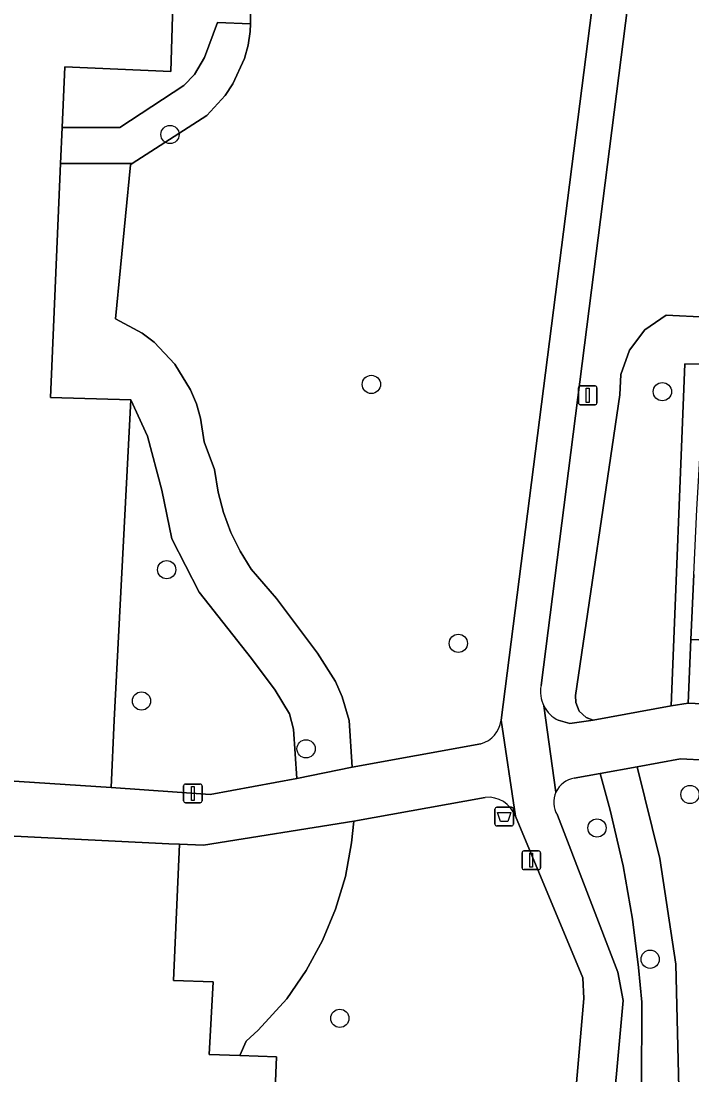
# Model space of a CAD drawing. Extents: x 162989 to 165008, y 383432 to 384338.
# Drawn here: x 164553.1 to 164589.1, y 383731 to 383787.4 of the extents above; entities that cross this region are included whole.
import ezdxf

# ---------------------------------------------------------------- set-up
doc = ezdxf.new("R2010")
doc.units = 0
for name, color, linetype in [('IMGEO_Afvalbak', 7, 'Continuous'), ('IMGEO_Boom', 7, 'Continuous'), ('IMGEO_Erf', 7, 'Continuous'), ('IMGEO_Groenvoorziening', 7, 'Continuous'), ('IMGEO_Lichtmast', 7, 'Continuous'), ('IMGEO_Pand', 7, 'Continuous'), ('IMGEO_Voetpad_gesloten', 7, 'Continuous'), ('IMGEO_Voetpad_open', 7, 'Continuous')]:
    doc.layers.add(name, color=color, linetype=linetype)

msp = doc.modelspace()

# ---------------------------------------------------------------- linework, layer by layer
at = {"layer": 'IMGEO_Afvalbak'}
for p, q in [((164578.515, 383744.445), (164578.515, 383745.245)), ((164578.515, 383745.245), (164578.515, 383744.445)), ((164578.615, 383745.345), (164579.405, 383745.345)), ((164579.405, 383745.345), (164578.615, 383745.345)), ((164579.505, 383745.245), (164579.505, 383744.445)), ((164579.505, 383744.445), (164579.505, 383745.245)), ((164579.405, 383744.345), (164578.615, 383744.345)), ((164578.615, 383744.345), (164579.405, 383744.345))]:
    msp.add_line(p, q, dxfattribs=at)
msp.add_lwpolyline([(164578.658, 383745.059), (164579.362, 383745.059), (164579.213, 383744.589), (164578.807, 383744.589), (164578.658, 383745.059)], dxfattribs=at)
for centre, start, end in [((164578.615, 383745.245), 90, 180), ((164578.615, 383745.245), 90, 180), ((164579.405, 383745.245), 0, 90), ((164579.405, 383745.245), 360, 90), ((164578.615, 383744.445), 180, 270), ((164578.615, 383744.445), 180, 270), ((164579.405, 383744.445), 270, 0), ((164579.405, 383744.445), 270, 0)]:
    msp.add_arc(centre, 0.1, start, end, dxfattribs=at)
at = {"layer": 'IMGEO_Boom'}
for centre in [(164561.113, 383781.368), (164571.899, 383767.985), (164587.48, 383767.6), (164560.937, 383758.066), (164576.551, 383754.121), (164559.589, 383751.036), (164568.402, 383748.475), (164588.958, 383746.03), (164583.977, 383744.237), (164586.824, 383737.209), (164570.208, 383734.045)]:
    msp.add_circle(centre, 0.489, dxfattribs=at)
at = {"layer": 'IMGEO_Erf'}
for points in [[(164552.215, 383746.786), (164557.956, 383746.397), (164558.119, 383750), (164559.009, 383767.16), (164554.71, 383767.289), (164555.251, 383779.81), (164555.335, 383781.748), (164555.475, 383784.984), (164561.165, 383784.742), (164561.306, 383789.496)], [(164589.171, 383757.815), (164589.007, 383754.334), (164592.829, 383754.162)], [(164566.566, 383725.843), (164566.817, 383731.975), (164564.862, 383732.05), (164563.212, 383732.113), (164563.423, 383736.005), (164561.296, 383736.074), (164561.631, 383743.369), (164561.054, 383743.396), (164557.826, 383743.55), (164552.055, 383743.826), (164545.927, 383744.118), (164545.819, 383741.777), (164552.06, 383741.489), (164551.836, 383736.616), (164551.637, 383732.299), (164551.428, 383727.771)]]:
    msp.add_lwpolyline(points, dxfattribs=at)
at = {"layer": 'IMGEO_Groenvoorziening'}
for points in [[(164561.306, 383789.496), (164561.165, 383784.742), (164555.475, 383784.984), (164555.335, 383781.748), (164558.421, 383781.748), (164561.852, 383783.998), (164562.427, 383784.584), (164562.965, 383785.495), (164563.657, 383787.364), (164565.417, 383787.295), (164565.424, 383788.374)], [(164590.635, 383788.115), (164589.351, 383788.177), (164588.153, 383788.553), (164585.761, 383789.305), (164580.982, 383751.865)], [(164565.424, 383788.374), (164565.417, 383787.295), (164565.415, 383786.888), (164565.294, 383786.154), (164565.097, 383785.436), (164564.484, 383784.082), (164564.074, 383783.46), (164563.093, 383782.38), (164559.096, 383779.81), (164559, 383779.748), (164558.2, 383771.495), (164559.618, 383770.729), (164560.259, 383770.239), (164561.37, 383769.072), (164562.215, 383767.699), (164562.525, 383766.954), (164562.755, 383766.181), (164562.952, 383764.919), (164563.495, 383763.433), (164563.697, 383762.213), (164563.976, 383761.12), (164564.367, 383760.062), (164564.867, 383759.051), (164565.469, 383758.098), (164566.825, 383756.529), (164569.004, 383753.591), (164569.973, 383752.081), (164570.334, 383751.258), (164570.702, 383749.998), (164570.87, 383747.491), (164577.763, 383748.745)], [(164578.842, 383750), (164583.814, 383788.901)], [(164581.907, 383750), (164582.524, 383749.823), (164583.781, 383750), (164583.391, 383750.152), (164583.031, 383750.494), (164582.84, 383750.952), (164582.83, 383751.326), (164585.204, 383767.423), (164585.262, 383768.52), (164585.714, 383769.818), (164586.545, 383770.913), (164587.674, 383771.697), (164589.833, 383771.592), (164589.775, 383773.226), (164589.948, 383778.058), (164590.635, 383788.115)], [(164585.874, 383739.362), (164585.372, 383742.213), (164584.692, 383745.197), (164584.156, 383747.158), (164582.764, 383746.905)], [(164577.994, 383745.875), (164570.95, 383744.606), (164570.84, 383743.441), (164570.504, 383741.644), (164569.981, 383739.891), (164569.278, 383738.203), (164568.402, 383736.597), (164567.363, 383735.092), (164565.837, 383733.407), (164565.198, 383732.826), (164564.862, 383732.05), (164566.817, 383731.975), (164566.566, 383725.843), (164567.827, 383723.002), (164571.71, 383719.187), (164577.743, 383723.867), (164581.09, 383719.394), (164580.06, 383718.565), (164581.364, 383716.806), (164581.872, 383718.893), (164583.272, 383735.109)], [(164581.856, 383744.925), (164585.09, 383736.515), (164585.381, 383735.006), (164583.862, 383718.344)], [(164583.272, 383735.109), (164583.222, 383736.213), (164579.609, 383744.872)], [(164585.522, 383716.695), (164595.326, 383714.104), (164595.231, 383716.621), (164594.193, 383716.97), (164592.226, 383717.487), (164589.451, 383717.936), (164588.856, 383717.967), (164586.85, 383718.072), (164586.484, 383724.711), (164586.357, 383730.266), (164586.377, 383734.916), (164586.208, 383736.773), (164585.874, 383739.362)]]:
    msp.add_lwpolyline(points, dxfattribs=at)
for points in [[(164565.417, 383787.295), (164563.657, 383787.364), (164562.965, 383785.495), (164562.427, 383784.584), (164561.852, 383783.998), (164558.421, 383781.748), (164555.335, 383781.748), (164555.251, 383779.81), (164559.096, 383779.81), (164563.093, 383782.38), (164564.074, 383783.46), (164564.484, 383784.082), (164565.097, 383785.436), (164565.294, 383786.154), (164565.415, 383786.888)], [(164562.952, 383764.919), (164562.755, 383766.181), (164562.525, 383766.954), (164562.215, 383767.699), (164561.37, 383769.072), (164560.259, 383770.239), (164559.618, 383770.729), (164558.2, 383771.495), (164559, 383779.748), (164559.096, 383779.81), (164555.251, 383779.81), (164554.71, 383767.289), (164559.009, 383767.16), (164559.907, 383765.217), (164560.675, 383762.326), (164561.217, 383759.72), (164562.668, 383756.855), (164565.482, 383753.314), (164566.744, 383751.613), (164567.514, 383750.351), (164567.727, 383749.522), (164567.9, 383746.889), (164570.87, 383747.491), (164570.702, 383749.998), (164570.334, 383751.258), (164569.973, 383752.081), (164569.004, 383753.591), (164566.825, 383756.529), (164565.469, 383758.098), (164564.867, 383759.051), (164564.367, 383760.062), (164563.976, 383761.12), (164563.697, 383762.213), (164563.495, 383763.433)], [(164583.781, 383750), (164587.95, 383750.768), (164588.679, 383769.079), (164589.711, 383769.07), (164589.833, 383771.592), (164587.674, 383771.697), (164586.545, 383770.913), (164585.714, 383769.818), (164585.262, 383768.52), (164585.204, 383767.423), (164582.83, 383751.326), (164582.84, 383750.952), (164583.031, 383750.494), (164583.391, 383750.152)], [(164562.668, 383756.855), (164561.217, 383759.72), (164560.675, 383762.326), (164559.907, 383765.217), (164559.009, 383767.16), (164558.119, 383750), (164557.956, 383746.397), (164563.274, 383746.036), (164567.9, 383746.889), (164567.727, 383749.522), (164567.514, 383750.351), (164566.744, 383751.613), (164565.482, 383753.314)], [(164590.054, 383720.341), (164590.596, 383730.23), (164591.091, 383740.882), (164589.521, 383740.982), (164589.822, 383747.859), (164588.442, 383747.937), (164586.127, 383747.516), (164587.335, 383742.604), (164588.205, 383736.949), (164588.356, 383730.329), (164588.856, 383717.967), (164589.451, 383717.936), (164592.226, 383717.487), (164594.193, 383716.97), (164595.231, 383716.621), (164595.148, 383720.047)], [(164586.127, 383747.516), (164584.156, 383747.158), (164584.692, 383745.197), (164585.372, 383742.213), (164585.874, 383739.362), (164586.208, 383736.773), (164586.377, 383734.916), (164586.357, 383730.266), (164586.484, 383724.711), (164586.85, 383718.072), (164588.856, 383717.967), (164588.356, 383730.329), (164588.205, 383736.949), (164587.335, 383742.604)], [(164569.278, 383738.203), (164569.981, 383739.891), (164570.504, 383741.644), (164570.84, 383743.441), (164570.95, 383744.606), (164562.9, 383743.308), (164561.631, 383743.369), (164561.296, 383736.074), (164563.423, 383736.005), (164563.212, 383732.113), (164564.862, 383732.05), (164565.198, 383732.826), (164565.837, 383733.407), (164567.363, 383735.092), (164568.402, 383736.597)]]:
    msp.add_lwpolyline(points, close=True, dxfattribs=at)
for centre, radius, start, end in [((164582.685, 383751.544), 1.733, 169.3211, 206.2751), ((164582.67, 383751.538), 1.717, 206.3137, 243.6125), ((164577.356, 383750.187), 1.498, 285.7778, 352.8469), ((164582.968, 383745.614), 1.307, 98.9959, 155.4118), ((164582.967, 383745.612), 1.306, 155.3022, 211.7521), ((164578.145, 383744.316), 1.566, 20.7804, 95.5346)]:
    msp.add_arc(centre, radius, start, end, dxfattribs=at)
at = {"layer": 'IMGEO_Lichtmast'}
for p, q in [((164582.986, 383767.001), (164582.986, 383767.801)), ((164582.986, 383767.801), (164582.986, 383767.001)), ((164583.086, 383767.901), (164583.876, 383767.901)), ((164583.876, 383767.901), (164583.086, 383767.901)), ((164583.976, 383767.801), (164583.976, 383767.001)), ((164583.976, 383767.001), (164583.976, 383767.801)), ((164583.876, 383766.901), (164583.086, 383766.901)), ((164583.086, 383766.901), (164583.876, 383766.901)), ((164561.841, 383745.686), (164561.841, 383746.486)), ((164561.841, 383746.486), (164561.841, 383745.686)), ((164561.941, 383746.586), (164562.731, 383746.586)), ((164562.731, 383746.586), (164561.941, 383746.586)), ((164562.831, 383746.486), (164562.831, 383745.686)), ((164562.831, 383745.686), (164562.831, 383746.486)), ((164562.731, 383745.586), (164561.941, 383745.586)), ((164561.941, 383745.586), (164562.731, 383745.586)), ((164579.963, 383742.105), (164579.963, 383742.905)), ((164579.963, 383742.905), (164579.963, 383742.105)), ((164580.063, 383743.005), (164580.853, 383743.005)), ((164580.853, 383743.005), (164580.063, 383743.005)), ((164580.953, 383742.905), (164580.953, 383742.105)), ((164580.953, 383742.105), (164580.953, 383742.905)), ((164580.853, 383742.005), (164580.063, 383742.005)), ((164580.063, 383742.005), (164580.853, 383742.005))]:
    msp.add_line(p, q, dxfattribs=at)
for points in [[(164583.406, 383767.776), (164583.556, 383767.776), (164583.556, 383767.026), (164583.406, 383767.026), (164583.406, 383767.776)], [(164562.261, 383746.461), (164562.411, 383746.461), (164562.411, 383745.711), (164562.261, 383745.711), (164562.261, 383746.461)], [(164580.383, 383742.88), (164580.533, 383742.88), (164580.533, 383742.13), (164580.383, 383742.13), (164580.383, 383742.88)]]:
    msp.add_lwpolyline(points, dxfattribs=at)
for centre, start, end in [((164583.086, 383767.801), 90, 180), ((164583.086, 383767.801), 90, 180), ((164583.876, 383767.801), 0, 90), ((164583.876, 383767.801), 360, 90), ((164583.086, 383767.001), 180, 270), ((164583.086, 383767.001), 180, 270), ((164583.876, 383767.001), 270, 0), ((164583.876, 383767.001), 270, 0), ((164561.941, 383746.486), 90, 180), ((164561.941, 383746.486), 90, 180), ((164562.731, 383746.486), 0, 90), ((164562.731, 383746.486), 360, 90), ((164561.941, 383745.686), 180, 270), ((164561.941, 383745.686), 180, 270), ((164562.731, 383745.686), 270, 0), ((164562.731, 383745.686), 270, 0), ((164580.063, 383742.905), 90, 180), ((164580.063, 383742.905), 90, 180), ((164580.853, 383742.905), 0, 90), ((164580.853, 383742.905), 360, 90), ((164580.063, 383742.105), 180, 270), ((164580.063, 383742.105), 180, 270), ((164580.853, 383742.105), 270, 0), ((164580.853, 383742.105), 270, 0)]:
    msp.add_arc(centre, 0.1, start, end, dxfattribs=at)
at = {"layer": 'IMGEO_Pand'}
msp.add_lwpolyline([(164589.007, 383754.334), (164588.854, 383750.918), (164592.676, 383750.747), (164592.829, 383754.162)], close=True, dxfattribs=at)
at = {"layer": 'IMGEO_Voetpad_gesloten'}
for points in [[(164580.982, 383751.865), (164585.761, 383789.305), (164586.182, 383791.922)], [(164583.814, 383788.901), (164578.842, 383750), (164579.609, 383744.872), (164583.222, 383736.213), (164583.272, 383735.109), (164581.872, 383718.893), (164583.862, 383718.344), (164585.381, 383735.006), (164585.09, 383736.515), (164581.856, 383744.925)], [(164581.131, 383750.777), (164581.78, 383746.158)], [(164581.78, 383746.158), (164581.131, 383750.777)], [(164594.756, 383750), (164594.783, 383750.644), (164592.676, 383750.747), (164588.854, 383750.918), (164587.95, 383750.768), (164583.781, 383750), (164582.524, 383749.823), (164581.907, 383750)], [(164579.609, 383744.872), (164578.842, 383750)], [(164582.764, 383746.905), (164584.156, 383747.158), (164586.127, 383747.516), (164588.442, 383747.937), (164589.822, 383747.859), (164594.653, 383747.584), (164594.756, 383750)], [(164577.763, 383748.745), (164570.87, 383747.491), (164567.9, 383746.889), (164563.274, 383746.036), (164557.956, 383746.397), (164552.215, 383746.786), (164552.055, 383743.826), (164557.826, 383743.55), (164561.054, 383743.396), (164561.631, 383743.369), (164562.9, 383743.308), (164570.95, 383744.606), (164577.994, 383745.875)]]:
    msp.add_lwpolyline(points, dxfattribs=at)
for centre, radius, start, end in [((164582.685, 383751.544), 1.733, 169.3211, 206.2751), ((164582.67, 383751.538), 1.717, 206.3137, 243.6125), ((164577.356, 383750.187), 1.498, 285.7778, 352.8469), ((164582.968, 383745.614), 1.307, 98.9959, 155.4118), ((164582.967, 383745.612), 1.306, 155.3022, 211.7521), ((164578.145, 383744.316), 1.566, 20.7804, 95.5346)]:
    msp.add_arc(centre, radius, start, end, dxfattribs=at)
at = {"layer": 'IMGEO_Voetpad_open'}
msp.add_lwpolyline([(164589.171, 383757.815), (164589.327, 383761.283), (164589.524, 383764.642), (164589.677, 383768.058), (164589.711, 383769.07), (164588.679, 383769.079), (164587.95, 383750.768), (164588.854, 383750.918), (164589.007, 383754.334)], close=True, dxfattribs=at)

doc.saveas('drawing.dxf')
